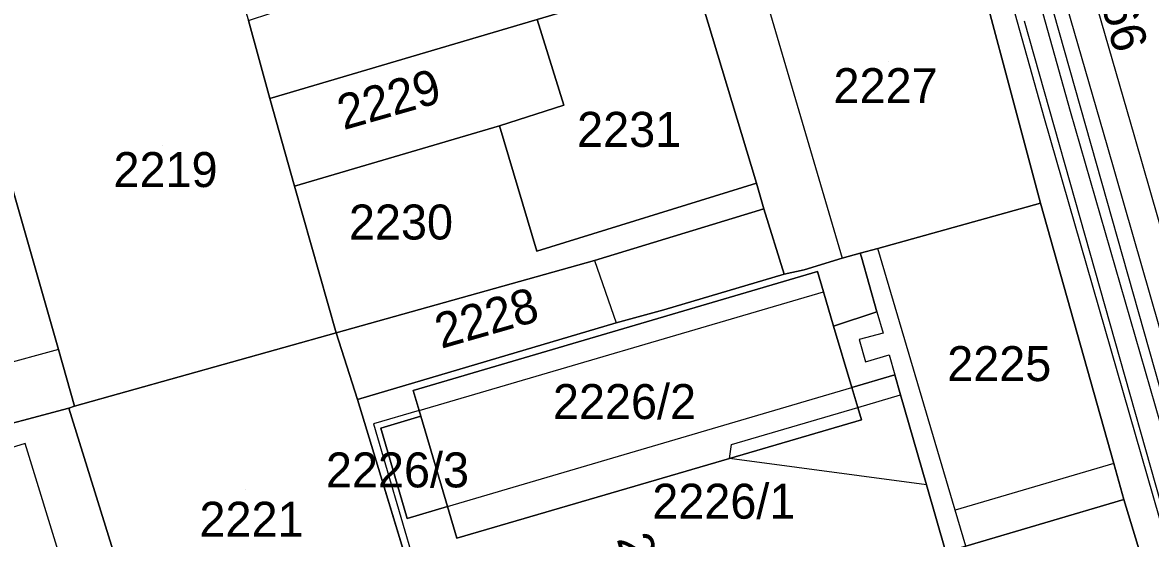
# Model space of a CAD drawing. Extents: x -263423 to -261326, y -1240067 to -1237864.
# Drawn here: x -262303.4 to -262238.9, y -1238834 to -1238804.4 of the extents above; entities that cross this region are included whole.
import ezdxf

# ---------------------------------------------------------------- set-up
doc = ezdxf.new("R2010")
doc.units = 0
for name, color, linetype in [('body_kn', 7, 'Continuous'), ('kladpar_druhypozemkov', 7, 'Continuous'), ('kladpar_hranice', 7, 'Continuous'), ('kladpar_parcelnecisla', 7, 'Continuous'), ('kladpar_plochy', 7, 'Continuous'), ('tarchy_linie', 7, 'Continuous'), ('zappar_hrandruhpozemk', 7, 'Continuous')]:
    doc.layers.add(name, color=color, linetype=linetype)

msp = doc.modelspace()

# ---------------------------------------------------------------- linework, layer by layer
at = {"layer": 'body_kn'}
for p, q in [((-262289.28, -1238808.79), (-262289.28, -1238808.79)), ((-262272.47, -1238809.17), (-262272.47, -1238809.17)), ((-262272.47, -1238809.17), (-262272.47, -1238809.17)), ((-262243.53, -1238809.52), (-262243.53, -1238809.52)), ((-262245.01, -1238809.93), (-262245.01, -1238809.93)), ((-262276.16, -1238810.35), (-262276.16, -1238810.35)), ((-262276.16, -1238810.35), (-262276.16, -1238810.35)), ((-262241.44, -1238811.44), (-262241.44, -1238811.44)), ((-262239.85, -1238810.98), (-262239.85, -1238810.98)), ((-262287.87, -1238813.81), (-262287.87, -1238813.81)), ((-262261.47, -1238813.63), (-262261.47, -1238813.63)), ((-262261.04, -1238815.1), (-262261.04, -1238815.1)), ((-262261.04, -1238815.1), (-262261.04, -1238815.1)), ((-262245.24, -1238814.78), (-262245.24, -1238814.78)), ((-262274.01, -1238817.53), (-262274.01, -1238817.53)), ((-262256.57, -1238817.92), (-262256.57, -1238817.92)), ((-262255.54, -1238817.64), (-262255.54, -1238817.64)), ((-262255.47, -1238817.87), (-262255.47, -1238817.87)), ((-262254.53, -1238817.37), (-262254.53, -1238817.37)), ((-262254.53, -1238817.37), (-262254.53, -1238817.37)), ((-262270.72, -1238818.06), (-262270.72, -1238818.06)), ((-262270.72, -1238818.06), (-262270.72, -1238818.06)), ((-262259.88, -1238818.85), (-262259.88, -1238818.85)), ((-262258.73, -1238818.6), (-262258.73, -1238818.6)), ((-262257.97, -1238818.69), (-262257.97, -1238818.69)), ((-262257.63, -1238819.85), (-262257.63, -1238819.85)), ((-262266.75, -1238820.88), (-262266.75, -1238820.88)), ((-262254.58, -1238821), (-262254.58, -1238821)), ((-262254.58, -1238821), (-262254.58, -1238821)), ((-262269.49, -1238821.62), (-262269.49, -1238821.62)), ((-262285.49, -1238822.2), (-262285.49, -1238822.2)), ((-262285.49, -1238822.2), (-262285.49, -1238822.2)), ((-262257.06, -1238821.81), (-262257.06, -1238821.81)), ((-262257.06, -1238821.81), (-262257.06, -1238821.81)), ((-262254.23, -1238822.22), (-262254.23, -1238822.22)), ((-262255.59, -1238822.58), (-262255.59, -1238822.58)), ((-262301.36, -1238823.15), (-262301.36, -1238823.15)), ((-262301.36, -1238823.15), (-262301.36, -1238823.15)), ((-262253.88, -1238823.46), (-262253.88, -1238823.46)), ((-262255.23, -1238823.85), (-262255.23, -1238823.85)), ((-262253.55, -1238824.61), (-262253.55, -1238824.61)), ((-262281.09, -1238825.49), (-262281.09, -1238825.49)), ((-262256.01, -1238825.32), (-262256.01, -1238825.32)), ((-262284.26, -1238826.01), (-262284.26, -1238826.01)), ((-262253.23, -1238825.74), (-262253.23, -1238825.74)), ((-262300.76, -1238826.51), (-262300.76, -1238826.51)), ((-262300.44, -1238826.39), (-262300.44, -1238826.39)), ((-262280.75, -1238826.65), (-262280.75, -1238826.65)), ((-262280.75, -1238826.65), (-262280.75, -1238826.65)), ((-262255.67, -1238826.46), (-262255.67, -1238826.46)), ((-262255.67, -1238826.46), (-262255.67, -1238826.46)), ((-262283.35, -1238827.41), (-262283.35, -1238827.41)), ((-262280.65, -1238826.97), (-262280.65, -1238826.97)), ((-262280.65, -1238826.97), (-262280.65, -1238826.97)), ((-262255.46, -1238827.17), (-262255.46, -1238827.17)), ((-262282.94, -1238827.66), (-262282.94, -1238827.66)), ((-262303.26, -1238828.52), (-262303.26, -1238828.52)), ((-262262.9, -1238828.58), (-262262.9, -1238828.58)), ((-262263.01, -1238829.38), (-262263.01, -1238829.38)), ((-262241.04, -1238829.68), (-262241.04, -1238829.68)), ((-262241.04, -1238829.68), (-262241.04, -1238829.68)), ((-262251.75, -1238830.9), (-262251.75, -1238830.9)), ((-262251.75, -1238830.9), (-262251.75, -1238830.9)), ((-262240.46, -1238831.74), (-262240.46, -1238831.74)), ((-262279.12, -1238832.13), (-262279.12, -1238832.13)), ((-262279.12, -1238832.13), (-262279.12, -1238832.13)), ((-262250.1, -1238832.35), (-262250.1, -1238832.35)), ((-262281.43, -1238832.81), (-262281.43, -1238832.81)), ((-262278.58, -1238833.95), (-262278.58, -1238833.95))]:
    msp.add_line(p, q, dxfattribs=at)
at = {"layer": 'kladpar_druhypozemkov'}
for p, q in [((-262253.94, -1238806.66), (-262253.94, -1238806.66)), ((-262282.54, -1238807.96), (-262282.54, -1238807.96)), ((-262268.74, -1238809.76), (-262268.74, -1238809.76)), ((-262295.44, -1238811.46), (-262295.44, -1238811.46)), ((-262239.67, -1238810.93), (-262239.67, -1238810.93)), ((-262281.54, -1238814.86), (-262281.54, -1238814.86)), ((-262276.95, -1238820.6), (-262276.95, -1238820.6)), ((-262247.16, -1238823.31), (-262247.16, -1238823.31)), ((-262267.59, -1238825.39), (-262267.59, -1238825.39)), ((-262281.05, -1238829.44), (-262281.05, -1238829.44)), ((-262290.64, -1238831.16), (-262290.64, -1238831.16)), ((-262262.72, -1238831.56), (-262262.72, -1238831.56))]:
    msp.add_line(p, q, dxfattribs=at)
at = {"layer": 'kladpar_hranice'}
for points in [[(-262260.69, -1238781.3), (-262254.77, -1238779.45), (-262253.92, -1238782.56), (-262249.94, -1238797.11), (-262259.36, -1238799.89), (-262261.65, -1238800.63), (-262262.29, -1238800.82), (-262265.09, -1238801.62), (-262274, -1238804.28), (-262289.28, -1238808.79), (-262290.5, -1238804.34), (-262266.24, -1238796.35), (-262269.07, -1238787.39), (-262274.55, -1238789.12), (-262275.59, -1238785.88), (-262274.89, -1238785.69), (-262270.05, -1238784.15), (-262260.69, -1238781.3)], [(-262249.94, -1238797.11), (-262245.24, -1238814.78), (-262254.53, -1238817.37), (-262255.54, -1238817.64), (-262256.57, -1238817.92), (-262258.73, -1238818.6), (-262259.88, -1238818.85), (-262261.04, -1238815.1), (-262261.47, -1238813.63), (-262265.09, -1238801.62), (-262262.29, -1238800.82), (-262261.65, -1238800.63), (-262259.36, -1238799.89), (-262249.94, -1238797.11)], [(-262235.98, -1238803.56), (-262232.88, -1238815.06), (-262230.73, -1238823.01), (-262230.24, -1238824.73), (-262225.75, -1238840.43), (-262224.36, -1238845.29), (-262222.79, -1238850.77), (-262220.93, -1238857.26), (-262222.33, -1238857.76), (-262228.63, -1238859.99), (-262230.29, -1238860.48), (-262237.61, -1238863.09), (-262237.74, -1238862.64), (-262233.21, -1238861.1), (-262232.31, -1238859.39), (-262233.53, -1238855.13), (-262233.72, -1238855.13), (-262234.83, -1238851.38), (-262238.51, -1238839.05), (-262238.25, -1238838.99), (-262240.46, -1238831.74), (-262241.04, -1238829.68), (-262245.24, -1238814.78), (-262249.94, -1238797.11)], [(-262291.86, -1238799.95), (-262290.5, -1238804.34), (-262289.28, -1238808.79), (-262287.87, -1238813.81), (-262285.49, -1238822.2), (-262300.44, -1238826.39), (-262301.36, -1238823.15), (-262306.69, -1238804.53), (-262291.86, -1238799.95)], [(-262272.47, -1238809.17), (-262274, -1238804.28), (-262265.09, -1238801.62), (-262261.47, -1238813.63), (-262274.01, -1238817.53), (-262276.16, -1238810.35), (-262272.47, -1238809.17)], [(-262274, -1238804.28), (-262272.47, -1238809.17), (-262276.16, -1238810.35), (-262287.87, -1238813.81), (-262289.28, -1238808.79), (-262274, -1238804.28)], [(-262306.69, -1238804.53), (-262301.36, -1238823.15), (-262300.44, -1238826.39), (-262300.76, -1238826.51), (-262306.36, -1238827.99), (-262321.19, -1238832.19), (-262324.37, -1238833.05), (-262329.64, -1238814.75), (-262330.5, -1238811.89), (-262306.69, -1238804.53)], [(-262276.16, -1238810.35), (-262274.01, -1238817.53), (-262261.47, -1238813.63), (-262261.04, -1238815.1), (-262270.72, -1238818.06), (-262285.49, -1238822.2), (-262287.87, -1238813.81), (-262276.16, -1238810.35)], [(-262261.04, -1238815.1), (-262259.88, -1238818.85), (-262266.75, -1238820.88), (-262269.49, -1238821.62), (-262284.26, -1238826.01), (-262285.49, -1238822.2), (-262270.72, -1238818.06), (-262261.04, -1238815.1)], [(-262254.53, -1238817.37), (-262245.24, -1238814.78), (-262241.04, -1238829.68), (-262240.46, -1238831.74), (-262249.5, -1238834.4), (-262250.09, -1238834.57), (-262250.41, -1238834.66), (-262250.65, -1238834.74), (-262251.75, -1238830.9), (-262253.23, -1238825.74), (-262253.55, -1238824.61), (-262256.01, -1238825.32), (-262257.06, -1238821.81), (-262254.58, -1238821), (-262255.47, -1238817.87), (-262255.54, -1238817.64), (-262254.53, -1238817.37)], [(-262280.14, -1238839.61), (-262284.26, -1238826.01), (-262269.49, -1238821.62), (-262266.75, -1238820.88), (-262259.88, -1238818.85), (-262258.73, -1238818.6), (-262256.57, -1238817.92), (-262255.54, -1238817.64), (-262255.47, -1238817.87), (-262254.58, -1238821), (-262257.06, -1238821.81), (-262257.63, -1238819.85), (-262257.97, -1238818.69), (-262281.09, -1238825.49), (-262280.75, -1238826.65), (-262280.65, -1238826.97), (-262282.94, -1238827.66), (-262281.43, -1238832.81), (-262279.12, -1238832.13), (-262278.58, -1238833.95), (-262263.01, -1238829.38), (-262255.46, -1238827.17), (-262255.67, -1238826.46), (-262256.01, -1238825.32), (-262253.55, -1238824.61), (-262253.23, -1238825.74), (-262251.75, -1238830.9), (-262250.65, -1238834.74)], [(-262257.06, -1238821.81), (-262256.01, -1238825.32), (-262255.67, -1238826.46), (-262255.46, -1238827.17), (-262263.01, -1238829.38), (-262278.58, -1238833.95), (-262279.12, -1238832.13), (-262280.65, -1238826.97), (-262280.75, -1238826.65), (-262281.09, -1238825.49), (-262257.97, -1238818.69), (-262257.63, -1238819.85), (-262257.06, -1238821.81)], [(-262285.49, -1238822.2), (-262284.26, -1238826.01), (-262280.14, -1238839.61), (-262295.36, -1238843.93), (-262300.76, -1238826.51), (-262300.44, -1238826.39), (-262285.49, -1238822.2)], [(-262306.36, -1238827.99), (-262300.76, -1238826.51), (-262295.36, -1238843.93), (-262307.96, -1238847.57), (-262308.88, -1238844.9), (-262314.99, -1238846.69), (-262315.05, -1238846.31), (-262319.19, -1238847.61), (-262319.38, -1238846.85), (-262320.33, -1238847.09), (-262323.33, -1238836.61), (-262323.76, -1238835.08), (-262324.37, -1238833.05), (-262321.19, -1238832.19), (-262306.36, -1238827.99)], [(-262280.65, -1238826.97), (-262279.12, -1238832.13), (-262281.43, -1238832.81), (-262282.94, -1238827.66), (-262280.65, -1238826.97)], [(-262234.83, -1238851.38), (-262233.72, -1238855.13), (-262233.53, -1238855.13), (-262232.31, -1238859.39), (-262233.21, -1238861.1), (-262237.74, -1238862.64), (-262242.26, -1238864.26), (-262246.6, -1238865.86), (-262250.04, -1238856.33), (-262244.25, -1238854.22), (-262249.31, -1238837.21), (-262249.63, -1238837.28), (-262250.41, -1238834.66), (-262250.09, -1238834.57), (-262249.5, -1238834.4), (-262240.46, -1238831.74), (-262238.25, -1238838.99), (-262238.51, -1238839.05), (-262234.83, -1238851.38)]]:
    msp.add_lwpolyline(points, dxfattribs=at)
at = {"layer": 'kladpar_plochy'}
for p, q in [((-262258.73, -1238818.6), (-262256.57, -1238817.92)), ((-262256.57, -1238817.92), (-262255.54, -1238817.64)), ((-262255.54, -1238817.64), (-262255.47, -1238817.87)), ((-262255.47, -1238817.87), (-262254.58, -1238821)), ((-262257.97, -1238818.69), (-262281.09, -1238825.49)), ((-262266.75, -1238820.88), (-262259.88, -1238818.85)), ((-262259.88, -1238818.85), (-262258.73, -1238818.6)), ((-262257.63, -1238819.85), (-262257.97, -1238818.69)), ((-262257.06, -1238821.81), (-262257.63, -1238819.85)), ((-262269.49, -1238821.62), (-262266.75, -1238820.88)), ((-262254.58, -1238821), (-262257.06, -1238821.81)), ((-262284.26, -1238826.01), (-262269.49, -1238821.62)), ((-262256.01, -1238825.32), (-262253.55, -1238824.61)), ((-262253.55, -1238824.61), (-262253.23, -1238825.74)), ((-262281.09, -1238825.49), (-262280.75, -1238826.65)), ((-262255.67, -1238826.46), (-262256.01, -1238825.32)), ((-262280.14, -1238839.61), (-262284.26, -1238826.01)), ((-262253.23, -1238825.74), (-262251.75, -1238830.9)), ((-262280.75, -1238826.65), (-262280.65, -1238826.97)), ((-262255.46, -1238827.17), (-262255.67, -1238826.46)), ((-262280.65, -1238826.97), (-262282.94, -1238827.66)), ((-262263.01, -1238829.38), (-262255.46, -1238827.17)), ((-262282.94, -1238827.66), (-262281.43, -1238832.81)), ((-262278.58, -1238833.95), (-262263.01, -1238829.38)), ((-262251.75, -1238830.9), (-262250.65, -1238834.74)), ((-262281.43, -1238832.81), (-262279.12, -1238832.13)), ((-262279.12, -1238832.13), (-262278.58, -1238833.95))]:
    msp.add_line(p, q, dxfattribs=at)
for points in [[(-262260.69, -1238781.3), (-262254.77, -1238779.45), (-262253.92, -1238782.56), (-262249.94, -1238797.11), (-262259.36, -1238799.89), (-262261.65, -1238800.63), (-262262.29, -1238800.82), (-262265.09, -1238801.62), (-262274, -1238804.28), (-262289.28, -1238808.79), (-262290.5, -1238804.34), (-262266.24, -1238796.35), (-262269.07, -1238787.39), (-262274.55, -1238789.12), (-262275.59, -1238785.88), (-262274.89, -1238785.69), (-262270.05, -1238784.15)], [(-262249.94, -1238797.11), (-262245.24, -1238814.78), (-262254.53, -1238817.37), (-262255.54, -1238817.64), (-262256.57, -1238817.92), (-262258.73, -1238818.6), (-262259.88, -1238818.85), (-262261.04, -1238815.1), (-262261.47, -1238813.63), (-262265.09, -1238801.62), (-262262.29, -1238800.82), (-262261.65, -1238800.63), (-262259.36, -1238799.89)], [(-262291.86, -1238799.95), (-262290.5, -1238804.34), (-262289.28, -1238808.79), (-262287.87, -1238813.81), (-262285.49, -1238822.2), (-262300.44, -1238826.39), (-262301.36, -1238823.15), (-262306.69, -1238804.53)], [(-262272.47, -1238809.17), (-262274, -1238804.28), (-262265.09, -1238801.62), (-262261.47, -1238813.63), (-262274.01, -1238817.53), (-262276.16, -1238810.35)], [(-262274, -1238804.28), (-262272.47, -1238809.17), (-262276.16, -1238810.35), (-262287.87, -1238813.81), (-262289.28, -1238808.79)], [(-262306.69, -1238804.53), (-262301.36, -1238823.15), (-262300.44, -1238826.39), (-262300.76, -1238826.51), (-262306.36, -1238827.99), (-262321.19, -1238832.19), (-262324.37, -1238833.05), (-262329.64, -1238814.75), (-262330.5, -1238811.89)], [(-262276.16, -1238810.35), (-262274.01, -1238817.53), (-262261.47, -1238813.63), (-262261.04, -1238815.1), (-262270.72, -1238818.06), (-262285.49, -1238822.2), (-262287.87, -1238813.81)], [(-262261.04, -1238815.1), (-262259.88, -1238818.85), (-262266.75, -1238820.88), (-262269.49, -1238821.62), (-262284.26, -1238826.01), (-262285.49, -1238822.2), (-262270.72, -1238818.06)], [(-262254.53, -1238817.37), (-262245.24, -1238814.78), (-262241.04, -1238829.68), (-262240.46, -1238831.74), (-262249.5, -1238834.4), (-262250.09, -1238834.57), (-262250.41, -1238834.66), (-262250.65, -1238834.74), (-262251.75, -1238830.9), (-262253.23, -1238825.74), (-262253.55, -1238824.61), (-262256.01, -1238825.32), (-262257.06, -1238821.81), (-262254.58, -1238821), (-262255.47, -1238817.87), (-262255.54, -1238817.64)], [(-262257.06, -1238821.81), (-262256.01, -1238825.32), (-262255.67, -1238826.46), (-262255.46, -1238827.17), (-262263.01, -1238829.38), (-262278.58, -1238833.95), (-262279.12, -1238832.13), (-262280.65, -1238826.97), (-262280.75, -1238826.65), (-262281.09, -1238825.49), (-262257.97, -1238818.69), (-262257.63, -1238819.85)], [(-262285.49, -1238822.2), (-262284.26, -1238826.01), (-262280.14, -1238839.61), (-262295.36, -1238843.93), (-262300.76, -1238826.51), (-262300.44, -1238826.39)], [(-262306.36, -1238827.99), (-262300.76, -1238826.51), (-262295.36, -1238843.93), (-262307.96, -1238847.57), (-262308.88, -1238844.9), (-262314.99, -1238846.69), (-262315.05, -1238846.31), (-262319.19, -1238847.61), (-262319.38, -1238846.85), (-262320.33, -1238847.09), (-262323.33, -1238836.61), (-262323.76, -1238835.08), (-262324.37, -1238833.05), (-262321.19, -1238832.19)], [(-262280.65, -1238826.97), (-262279.12, -1238832.13), (-262281.43, -1238832.81), (-262282.94, -1238827.66)], [(-262234.83, -1238851.38), (-262233.72, -1238855.13), (-262233.53, -1238855.13), (-262232.31, -1238859.39), (-262233.21, -1238861.1), (-262237.74, -1238862.64), (-262242.26, -1238864.26), (-262246.6, -1238865.86), (-262250.04, -1238856.33), (-262244.25, -1238854.22), (-262249.31, -1238837.21), (-262249.63, -1238837.28), (-262250.41, -1238834.66), (-262250.09, -1238834.57), (-262249.5, -1238834.4), (-262240.46, -1238831.74), (-262238.25, -1238838.99), (-262238.51, -1238839.05)]]:
    msp.add_lwpolyline(points, close=True, dxfattribs=at)
msp.add_lwpolyline([(-262235.98, -1238803.56), (-262232.88, -1238815.06), (-262230.73, -1238823.01), (-262230.24, -1238824.73), (-262225.75, -1238840.43), (-262224.36, -1238845.29), (-262222.79, -1238850.77), (-262220.93, -1238857.26), (-262222.33, -1238857.76), (-262228.63, -1238859.99), (-262230.29, -1238860.48), (-262237.61, -1238863.09), (-262237.74, -1238862.64), (-262233.21, -1238861.1), (-262232.31, -1238859.39), (-262233.53, -1238855.13), (-262233.72, -1238855.13), (-262234.83, -1238851.38), (-262238.51, -1238839.05), (-262238.25, -1238838.99), (-262240.46, -1238831.74), (-262241.04, -1238829.68), (-262245.24, -1238814.78), (-262249.94, -1238797.11)], dxfattribs=at)
at = {"layer": 'tarchy_linie'}
for points in [[(-262254.97, -1238758.73), (-262239.85, -1238810.98), (-262226.04, -1238859.07), (-262227.6, -1238859.63), (-262228.63, -1238859.99), (-262228.97, -1238860.09), (-262230.29, -1238860.48), (-262230.44, -1238860.53), (-262245.01, -1238809.93), (-262259, -1238759.93), (-262257.52, -1238759.49), (-262256.55, -1238759.2), (-262254.97, -1238758.73)], [(-262256.55, -1238759.2), (-262241.44, -1238811.44), (-262227.6, -1238859.63)], [(-262257.52, -1238759.49), (-262243.53, -1238809.52), (-262228.97, -1238860.09)]]:
    msp.add_lwpolyline(points, dxfattribs=at)
at = {"layer": 'zappar_hrandruhpozemk'}
for p, q in [((-262261.65, -1238800.63), (-262256.57, -1238817.92)), ((-262230.29, -1238860.48), (-262246.15, -1238804.37)), ((-262244.49, -1238803.88), (-262228.63, -1238859.99)), ((-262270.72, -1238818.06), (-262269.49, -1238821.62)), ((-262280.75, -1238826.65), (-262257.63, -1238819.85)), ((-262255.59, -1238822.58), (-262255.23, -1238823.85)), ((-262301.36, -1238823.15), (-262307.22, -1238824.75)), ((-262279.12, -1238832.13), (-262256.01, -1238825.32)), ((-262255.67, -1238826.46), (-262253.23, -1238825.74)), ((-262280.75, -1238826.65), (-262283.35, -1238827.41)), ((-262283.35, -1238827.41), (-262278.63, -1238843.58)), ((-262299.14, -1238841.93), (-262303.26, -1238828.52)), ((-262251.75, -1238830.9), (-262263.01, -1238829.38)), ((-262241.04, -1238829.68), (-262250.1, -1238832.35))]:
    msp.add_line(p, q, dxfattribs=at)
for points in [[(-262249.5, -1238834.4), (-262250.1, -1238832.35), (-262254.53, -1238817.37)], [(-262254.58, -1238821), (-262254.23, -1238822.22), (-262255.59, -1238822.58)], [(-262255.23, -1238823.85), (-262253.88, -1238823.46), (-262253.55, -1238824.61)], [(-262251.75, -1238830.9), (-262263.01, -1238829.38), (-262262.9, -1238828.58), (-262255.67, -1238826.46), (-262253.23, -1238825.74)], [(-262303.26, -1238828.52), (-262307.46, -1238829.82), (-262307.33, -1238830.08), (-262306.96, -1238831.16), (-262311.87, -1238832.64), (-262311.81, -1238832.96)]]:
    msp.add_lwpolyline(points, dxfattribs=at)

# ---------------------------------------------------------------- texts
at = {"layer": 'kladpar_parcelnecisla'}
for s, rotation, p in [('2466', 285, (-262242.533, -1238800.521)), ('2229', 16, (-262285.064, -1238810.61)), ('2228', 16, (-262279.486, -1238823.117)), ('2226/8', 286, (-262269.466, -1238833.981))]:
    msp.add_text(s, height=2, rotation=rotation, dxfattribs=at).set_placement(p)
for s, p in [('2227', (-262257.063, -1238809.06)), ('2231', (-262271.716, -1238811.56)), ('2219', (-262298.214, -1238813.86)), ('2230', (-262284.757, -1238816.86)), ('2225', (-262250.565, -1238824.96)), ('2226/2', (-262273.097, -1238827.13)), ('2226/3', (-262286.072, -1238831.04)), ('2226/1', (-262267.42, -1238832.83)), ('2221', (-262293.3, -1238833.86))]:
    msp.add_text(s, height=2, dxfattribs=at).set_placement(p)

doc.saveas('drawing.dxf')
